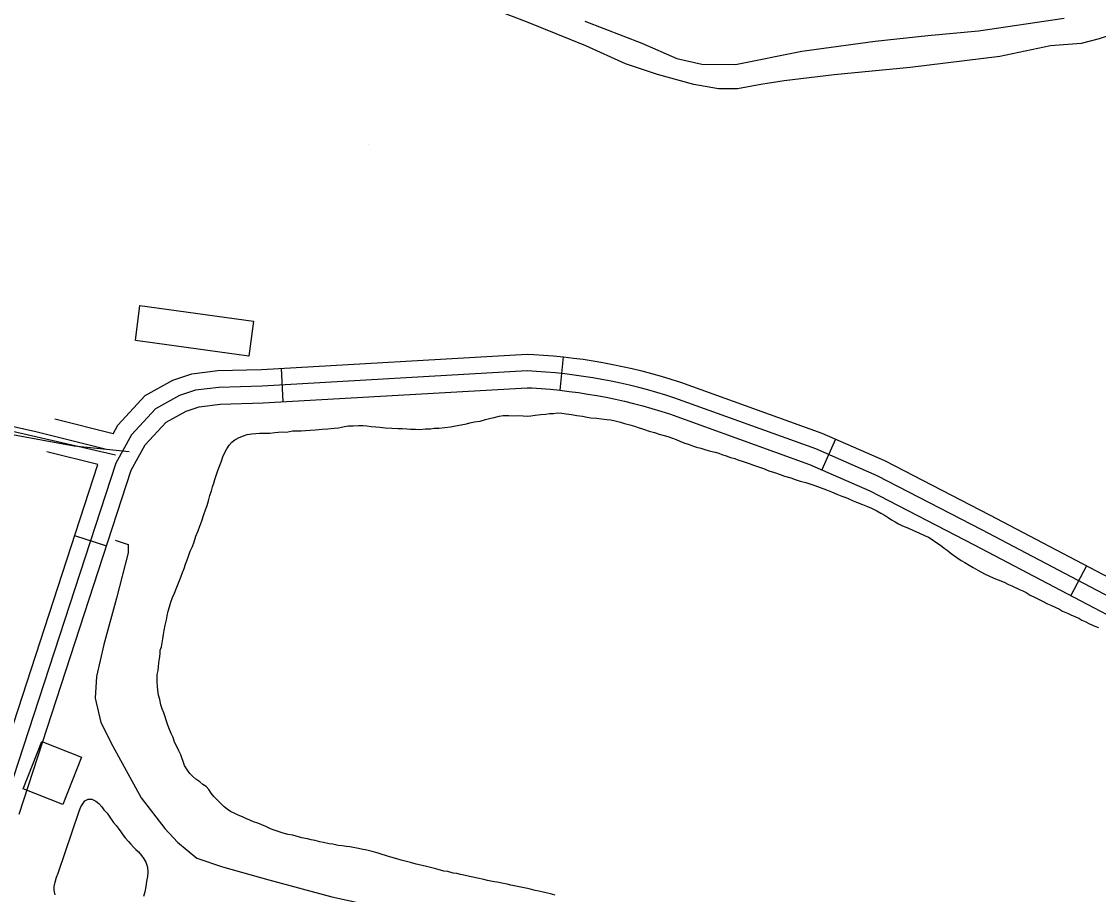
# Model space of a CAD drawing. Extents: x 3297735 to 3335592, y 670436 to 695807.
# Drawn here: x 3328812 to 3329773, y 679518 to 680297 of the extents above; entities that cross this region are included whole.
import ezdxf

# ---------------------------------------------------------------- set-up
doc = ezdxf.new("R2010")
doc.units = 0
for name, color, linetype in [('V-BLDG-OTLN', 7, 'Continuous'), ('V-DTCH-CNTR', 7, 'Continuous'), ('V-ROAD-CNTR', 7, 'Continuous'), ('V-TOPO-SHOR', 7, 'Continuous')]:
    doc.layers.add(name, color=color, linetype=linetype)

msp = doc.modelspace()

# ---------------------------------------------------------------- linework, layer by layer
at = {"layer": 'V-BLDG-OTLN'}
for points in [[(3328917.58, 680043.55), (3329019.1, 680029.47), (3329014.79, 679998.39), (3328913.63, 680012.42)], [(3328813.53, 679612.4), (3328830.13, 679654.48), (3328865.54, 679640.52), (3328848.94, 679598.43)]]:
    msp.add_lwpolyline(points, close=True, dxfattribs=at)
at = {"layer": 'V-DTCH-CNTR'}
msp.add_lwpolyline([(3328785.79, 679931.78), (3328858.96, 679918.23), (3328908.06, 679913.23)], dxfattribs=at)
at = {"layer": 'V-ROAD-CNTR'}
for p, q in [((3329295.44, 679997.78), (3329292.48, 679967.92)), ((3329043.56, 679987.57), (3329045.28, 679957.62)), ((3329538.49, 679924.34), (3329526.43, 679896.86)), ((3328859.32, 679838.44), (3328887.84, 679829.14)), ((3329762.53, 679811.27), (3329748.6, 679784.7))]:
    msp.add_line(p, q, dxfattribs=at)
for points in [[(3328895.89, 679910.11), (3328677.94, 679959.96), (3328042.66, 680104.34), (3327545.49, 680194.67), (3326984.09, 680288.26), (3325848.82, 680439.5)], [(3329122.08, 680187.51), (3329122.08, 680187.51)], [(3328893.65, 679929.16), (3328897.97, 679936.89), (3328922.19, 679963.34), (3328946.92, 679976.97), (3328963.89, 679982.61), (3328987.07, 679985.42), (3329026.2, 679986.57), (3329263.21, 680000.21), (3329269.1, 679999.9), (3329277.92, 679999.34), (3329286.77, 679998.64), (3329295.71, 679997.75), (3329304.53, 679996.68), (3329313.29, 679995.51), (3329322.13, 679994.16), (3329330.87, 679992.68), (3329339.67, 679991.03), (3329348.4, 679989.19), (3329357, 679987.26), (3329365.7, 679985.16), (3329374.33, 679982.86), (3329382.85, 679980.49), (3329391.4, 679977.95), (3329400.05, 679975.16), (3329526.4, 679929.64), (3329582.11, 679905.2), (3329675.99, 679856.63), (3329830.79, 679775.48)], [(3329263.24, 679985.19), (3329026.86, 679971.58)], [(3329026.86, 679971.58), (3328988.19, 679970.45), (3328967.19, 679967.9), (3328952.96, 679963.17), (3328931.59, 679951.4), (3328910.21, 679928.05), (3328896.05, 679902.74), (3328795.37, 679593.8)], [(3328809.76, 679589.53), (3328909.86, 679896.69), (3328922.45, 679919.2), (3328940.99, 679939.45), (3328958.99, 679949.37), (3328970.5, 679953.19), (3328989.32, 679955.48), (3329027.51, 679956.59), (3329263.27, 679970.17), (3329267.35, 679969.95), (3329275.78, 679969.42), (3329284.1, 679968.76), (3329292.41, 679967.93), (3329300.73, 679966.92), (3329309.04, 679965.81), (3329317.37, 679964.54), (3329325.61, 679963.15), (3329333.8, 679961.61), (3329342.02, 679959.87), (3329350.21, 679958.04), (3329358.31, 679956.08), (3329366.45, 679953.92), (3329374.55, 679951.66), (3329382.52, 679949.29), (3329390.36, 679946.77), (3329515.28, 679901.76), (3329569.18, 679878.11), (3329662.14, 679830.03), (3329816.44, 679749.13)], [(3330274.01, 679526.01), (3330198.46, 679561.9), (3330126.4, 679594.99), (3329984.8, 679671.18), (3329823.62, 679762.3), (3329669.06, 679843.33), (3329575.64, 679891.66), (3329520.84, 679915.7), (3329395.2, 679960.97)], [(3328886.54, 679915.47), (3328824.82, 679930.94), (3328772.76, 679942.48)], [(3328893.65, 679929.16), (3328841.69, 679942.17)], [(3328879.92, 679901.67), (3328834.4, 679913.07)], [(3327536.59, 679722.19), (3327544.22, 679707.28), (3327559.58, 679678.28), (3327569.41, 679665.52), (3327582.71, 679650.52), (3327593.92, 679644.25), (3327736.89, 679605.17), (3328037.35, 679551.11), (3328377.59, 679467.24), (3328502.56, 679437.1), (3328654.07, 679399.28), (3328679.18, 679394.17), (3328696.67, 679396.83), (3328719.7, 679409.58), (3328733.37, 679420.97), (3328780.99, 679598.08), (3328879.92, 679901.67)]]:
    msp.add_lwpolyline(points, dxfattribs=at)
msp.add_arc((3329240.67, 679490.67), 495.03, 71.80943, 87.38615, dxfattribs=at)
at = {"layer": 'V-TOPO-SHOR'}
for points in [[(3329890.56, 680296.95), (3329836.43, 680290.98), (3329806.69, 680288.19), (3329786.16, 680285.55), (3329773.93, 680281.59), (3329757.83, 680277.4), (3329730.48, 680275.16), (3329685.19, 680265.79), (3329605.17, 680255.79), (3329537.37, 680249.45), (3329492.75, 680243.93), (3329471.91, 680240.7), (3329451.06, 680236.87), (3329434.14, 680236.85), (3329411.94, 680240.77), (3329379.71, 680249.59), (3329351.07, 680259.26), (3329315.7, 680275.26), (3329262.59, 680296.6), (3329158.42, 680336.56)], [(3329314.86, 680297.25), (3329365.62, 680277.73), (3329396.87, 680263.87), (3329419.05, 680258.76), (3329449.33, 680258.58), (3329508.31, 680270.4), (3329573.77, 680279.45), (3329621.06, 680284.33), (3329666.26, 680288.66), (3329742.75, 680299.9)], [(3329259.69, 679944.96), (3329263.4, 679944.9), (3329266.55, 679945.14), (3329270.56, 679945.64), (3329275.43, 679946.42), (3329280, 679946.63), (3329283.16, 679947.16), (3329286.87, 679947.1), (3329290.02, 679947.62), (3329294.3, 679947.55), (3329298.01, 679946.92), (3329302.86, 679946.27), (3329307.7, 679945.34), (3329312.55, 679944.69), (3329316.82, 679943.76), (3329320.24, 679943.42), (3329325.09, 679943.06), (3329329.65, 679942.41), (3329334.5, 679941.76), (3329337.92, 679941.42), (3329341.91, 679940.5), (3329346.46, 679939.57), (3329350.16, 679938.37), (3329355, 679937.15), (3329358.98, 679935.94), (3329362.39, 679934.75), (3329367.22, 679933.24), (3329372.33, 679931.44), (3329376.89, 679930.23), (3329381.15, 679928.73), (3329385.7, 679927.52), (3329388.83, 679926.61), (3329393.09, 679925.11), (3329396.21, 679923.92), (3329399.62, 679922.44), (3329403.02, 679920.95), (3329407.86, 679919.45), (3329410.98, 679918.26), (3329414.39, 679917.06), (3329418.38, 679916.14), (3329422.64, 679914.64), (3329426.9, 679913.43), (3329431.18, 679912.79), (3329434.31, 679911.88), (3329437.15, 679910.69), (3329440.84, 679909.49), (3329444.82, 679908), (3329448.52, 679907.08), (3329451.35, 679905.9), (3329456.19, 679904.39), (3329461.59, 679902.59), (3329466.13, 679900.8), (3329469.83, 679899.6), (3329474.38, 679898.1), (3329478.91, 679896.02), (3329484.03, 679894.52), (3329489.15, 679892.72), (3329493.12, 679891.23), (3329498.53, 679889.71), (3329502.5, 679888.22), (3329507.05, 679886.72), (3329511.89, 679885.5), (3329516.44, 679884), (3329520.13, 679882.79), (3329524.96, 679881), (3329530.36, 679879.2), (3329534.9, 679877.41), (3329539.73, 679875.34), (3329544.27, 679873.55), (3329547.68, 679872.35), (3329550.51, 679870.88), (3329554.2, 679869.11), (3329557.33, 679868.2), (3329562.72, 679865.83), (3329566.98, 679864.05), (3329570.67, 679862.56), (3329575.48, 679860.19), (3329578.88, 679858.14), (3329582.85, 679856.08), (3329585.39, 679854.32), (3329588.5, 679852.27), (3329591.62, 679850.51), (3329594.73, 679848.74), (3329598.42, 679846.97), (3329603.81, 679844.88), (3329608.06, 679842.82), (3329612.89, 679840.74), (3329618, 679838.37), (3329621.4, 679836.89), (3329624.79, 679834.83), (3329628.19, 679832.49), (3329632.14, 679829.58), (3329635.53, 679826.95), (3329638.07, 679825.19), (3329641.74, 679822.28), (3329646.83, 679818.77), (3329650.78, 679816.13), (3329653.89, 679814.08), (3329657.85, 679811.73), (3329661.25, 679809.68), (3329665.5, 679807.33)], [(3328941.98, 679766.61), (3328942.9, 679770.88), (3328944.1, 679774.57), (3328945.31, 679778.84), (3328946.81, 679783.1), (3328948.59, 679786.79), (3328950.08, 679790.76), (3328951.26, 679793.6), (3328953.05, 679798.14), (3328954.24, 679801.27), (3328955.74, 679805.25), (3328957.22, 679808.94), (3328958.43, 679812.63), (3328959.62, 679815.76), (3328961.11, 679819.73), (3328962.61, 679824.28), (3328964.68, 679828.53), (3328966.18, 679832.79), (3328967.68, 679837.63), (3328969.48, 679842.45), (3328970.97, 679846.72), (3328972.76, 679851.26), (3328974.56, 679856.95), (3328976.06, 679861.21), (3328977.55, 679865.18), (3328978.76, 679869.17), (3328979.98, 679874), (3328981.48, 679878.26), (3328982.39, 679881.68), (3328983.59, 679885.09), (3328984.49, 679888.21), (3328985.7, 679891.91), (3328987.19, 679896.17), (3328988.68, 679900.15), (3328990.47, 679904.69), (3328991.67, 679908.39), (3328993.16, 679911.79), (3328995.22, 679915.76), (3328997.27, 679918.87), (3328999.6, 679921.69), (3329002.2, 679923.65), (3329006.24, 679925.87), (3329009.97, 679927.24), (3329013.42, 679928.33), (3329017.43, 679929.12), (3329021.15, 679929.34), (3329024.3, 679929.58), (3329028.87, 679929.51), (3329033.44, 679929.72), (3329038.02, 679930.22), (3329041.17, 679930.45), (3329044.89, 679930.68), (3329048.6, 679930.62), (3329053.76, 679931.68), (3329057.19, 679931.63), (3329061.48, 679931.84), (3329065.48, 679932.07), (3329069.48, 679932.29), (3329074.35, 679932.49), (3329080.36, 679933.26), (3329085.5, 679933.46), (3329090.94, 679934.23), (3329094.95, 679934.45), (3329100.11, 679935.51), (3329103.83, 679936.02), (3329107.84, 679936.24), (3329112.7, 679936.45), (3329116.98, 679936.38), (3329120.12, 679936.05), (3329124.11, 679935.7), (3329128.11, 679935.35), (3329131.82, 679935), (3329136.66, 679934.35), (3329142.37, 679933.98), (3329148.08, 679933.89), (3329151.8, 679933.83), (3329155.79, 679933.48), (3329159.21, 679933.14), (3329163.5, 679933.07), (3329167.5, 679933.01), (3329172.65, 679933.49), (3329176.93, 679933.43), (3329180.37, 679933.94), (3329184.66, 679934.16), (3329189.81, 679934.65), (3329194.96, 679935.14), (3329199.27, 679936.21), (3329204.42, 679936.99), (3329209.01, 679938.06), (3329212.16, 679938.86), (3329216.18, 679939.66), (3329221.33, 679940.43), (3329226.21, 679941.78), (3329230.8, 679943.14), (3329233.96, 679943.66), (3329238.26, 679944.73), (3329241.98, 679945.24), (3329246.84, 679945.45), (3329251.41, 679945.09), (3329255.98, 679945.31), (3329259.69, 679944.96)], [(3328895.64, 679834), (3328907.14, 679830.26), (3328907.02, 679822.84), (3328896.59, 679782.37), (3328885.55, 679741.02), (3328878.86, 679712.65), (3328877.66, 679693.09), (3328882.65, 679671.36), (3328893.59, 679650.42), (3328918.66, 679604.34), (3328939.88, 679577.01), (3328951.25, 679564.67), (3328968.52, 679550.45), (3328991.23, 679542.67), (3329032.58, 679531.03), (3329088.99, 679515.89), (3329176.49, 679496.99), (3329234.71, 679483.6), (3329296.12, 679470.4)], [(3329665.5, 679807.33), (3329668.33, 679805.85), (3329672.02, 679803.79), (3329675.42, 679802.31), (3329679.96, 679800.24), (3329683.65, 679798.75), (3329689.04, 679796.66), (3329693.01, 679794.6), (3329695.85, 679793.41), (3329702.65, 679790.16), (3329705.78, 679788.97), (3329708.61, 679787.49), (3329712.29, 679785.15), (3329716.83, 679783.08), (3329719.66, 679781.6), (3329723.91, 679779.53), (3329727.88, 679777.47), (3329730.72, 679776.28), (3329735.25, 679774.21), (3329738.37, 679772.45), (3329741.2, 679770.69), (3329745.46, 679768.91), (3329748.58, 679767.42), (3329755.67, 679764.45), (3329758.5, 679762.7), (3329761.34, 679761.51), (3329765.31, 679759.44), (3329770.13, 679757.37), (3329773.25, 679756.17)], [(3329203.72, 679535.85), (3329200.59, 679536.75), (3329197.17, 679537.09), (3329192.34, 679538.6), (3329188.91, 679538.94), (3329181.8, 679540.77), (3329174.69, 679542.6), (3329168.42, 679544.13), (3329164.15, 679545.05), (3329159.03, 679546.56), (3329155.62, 679547.47), (3329150.78, 679548.69), (3329146.8, 679549.9), (3329141.68, 679551.41), (3329137.7, 679552.62), (3329132.87, 679553.84), (3329129.46, 679555.03), (3329124.9, 679556.25), (3329120.06, 679557.47), (3329115.51, 679558.4), (3329111.24, 679559.33), (3329108.1, 679559.95), (3329104.97, 679560.57), (3329101.83, 679560.91), (3329098.13, 679561.54), (3329094.7, 679561.59), (3329089.87, 679562.81), (3329086.44, 679563.15), (3329081.6, 679564.37), (3329078.18, 679565), (3329073.92, 679566.21), (3329070.5, 679566.83), (3329067.08, 679567.75), (3329062.24, 679568.68), (3329057.12, 679569.91), (3329053.99, 679570.81), (3329049.72, 679571.45), (3329044.6, 679572.96), (3329040.9, 679574.17), (3329037.49, 679575.36), (3329034.08, 679576.56), (3329030.11, 679578.62), (3329026.43, 679580.11), (3329022.73, 679581.6), (3329019.04, 679582.8), (3329015.64, 679584.28), (3329012.23, 679585.77), (3329009.11, 679587.24), (3329005.42, 679588.73), (3329001.73, 679590.51), (3328998.33, 679591.99), (3328995.5, 679594.03), (3328992.97, 679596.36), (3328990.43, 679598.69), (3328983.68, 679605.37), (3328981.16, 679608.55), (3328979.21, 679611.72), (3328976.68, 679614.34), (3328973.86, 679616.09), (3328971.04, 679618.43), (3328967.64, 679620.77), (3328964.83, 679623.38), (3328962.3, 679625.99), (3328960.06, 679628.89), (3328957.56, 679633.21), (3328956.19, 679636.66), (3328955.09, 679639.82), (3328954, 679642.7), (3328952.33, 679646.15), (3328950.68, 679649.9), (3328948.46, 679653.93), (3328947.38, 679657.95), (3328945.44, 679661.69), (3328943.52, 679666.58), (3328942.15, 679670.03), (3328941.06, 679673.48), (3328940.25, 679676.63), (3328938.88, 679680.08), (3328937.51, 679683.54), (3328936.42, 679687.27), (3328935.35, 679691.85), (3328934.27, 679695.87), (3328933.49, 679700.17), (3328933.25, 679703.6), (3328933.03, 679707.61), (3328933.09, 679711.03), (3328933.14, 679714.18), (3328933.77, 679717.88), (3328934.1, 679721.02), (3328934.45, 679724.73), (3328935.08, 679728.15), (3328935.72, 679732.71), (3328935.77, 679736.14), (3328936.96, 679738.97), (3328937.59, 679742.68), (3328937.93, 679746.1), (3328938.57, 679750.09), (3328939.2, 679753.51), (3328940.13, 679758.35), (3328941.35, 679763.19), (3328941.98, 679766.61)], [(3328863.45, 679592.22), (3328864.94, 679596.2), (3328866.7, 679599.02), (3328868.45, 679601.57), (3328871.33, 679602.95), (3328874.77, 679603.18), (3328878.17, 679601.41), (3328880.98, 679599.08), (3328883.51, 679596.18), (3328885.47, 679593.58), (3328888.28, 679590.68), (3328890.23, 679587.79), (3328891.91, 679585.19), (3328894.15, 679582.3), (3328896.39, 679579.41), (3328898.35, 679577.09), (3328900.58, 679573.91), (3328902.26, 679571.31), (3328904.5, 679568.7), (3328907.3, 679565.23), (3328909.55, 679562.91), (3328911.79, 679560.3), (3328914.05, 679558.27), (3328916.3, 679555.94), (3328919.1, 679552.76), (3328921.06, 679549.87), (3328923.01, 679546.98), (3328924.37, 679542.39), (3328924.58, 679537.81), (3328924.52, 679534.1), (3328923.59, 679529.54), (3328922.95, 679525.27), (3328922.02, 679520.42), (3328920.8, 679516.16)], [(3328841.97, 679517.7), (3328841.17, 679521.43), (3328840.95, 679525.15), (3328841.86, 679528.85), (3328843.08, 679533.4), (3328844.57, 679537.09), (3328863.45, 679592.22)], [(3329288.28, 679517.35), (3329284.02, 679518.56), (3329278.61, 679519.79), (3329273.77, 679521.01), (3329270.35, 679521.64), (3329266.37, 679522.85), (3329262.1, 679523.77), (3329257.54, 679524.42), (3329253.27, 679525.34), (3329248.71, 679526.27), (3329245.58, 679527.18), (3329242.16, 679527.8), (3329237.89, 679528.73), (3329232.48, 679529.67), (3329227.92, 679530.6), (3329224.51, 679531.52), (3329219.1, 679532.46), (3329214.82, 679533.39), (3329211.69, 679534.01), (3329208.28, 679534.92), (3329203.72, 679535.85)]]:
    msp.add_lwpolyline(points, dxfattribs=at)

doc.saveas('drawing.dxf')
